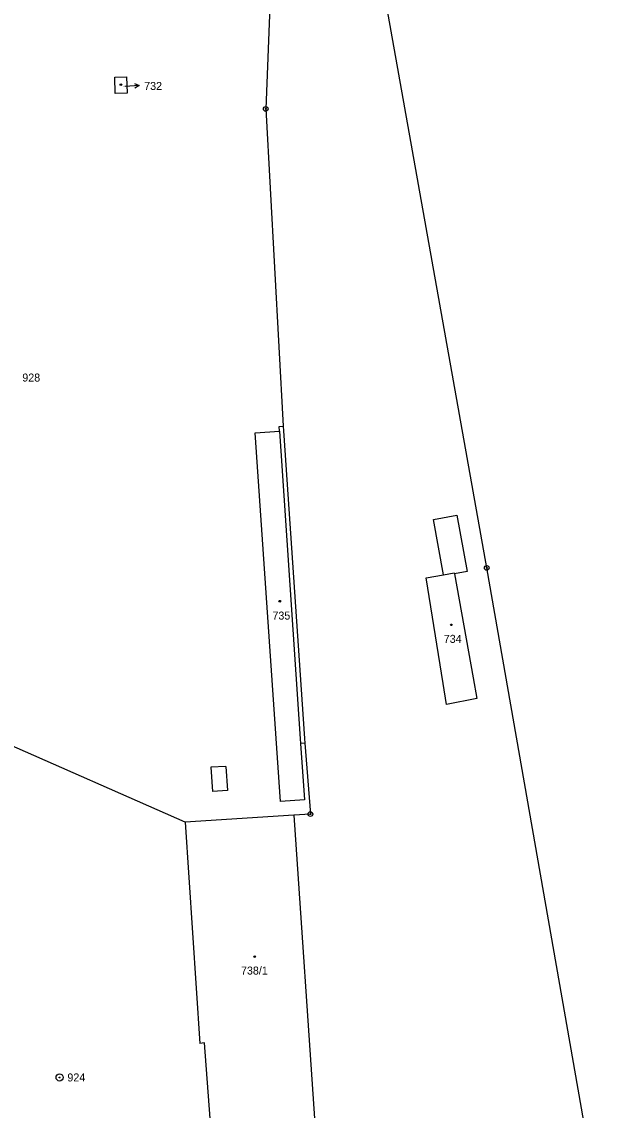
# Model space of a CAD drawing. Extents: x -755819 to -753140, y -1169796 to -1166000.
# Drawn here: x -754753.1 to -754627.4, y -1167309.8 to -1167078.6 of the extents above; entities that cross this region are included whole.
import ezdxf

# ---------------------------------------------------------------- set-up
doc = ezdxf.new("R2010")
doc.units = 0
for name, color, linetype in [('Vrstva 1', 7, 'Continuous'), ('Vrstva 16', 7, 'Continuous'), ('Vrstva 17', 7, 'Continuous'), ('Vrstva 19', 7, 'Continuous'), ('Vrstva 24', 7, 'Continuous'), ('Vrstva 25', 7, 'Continuous'), ('Vrstva 4', 7, 'Continuous')]:
    doc.layers.add(name, color=color, linetype=linetype)

msp = doc.modelspace()

# ---------------------------------------------------------------- linework, layer by layer
at = {"layer": 'Vrstva 1'}
for p, q in [((-754697.85, -1167012), (-754701.28, -1167097.15)), ((-754654.31, -1167194.65), (-754679.47, -1167053.22)), ((-754733.36, -1167090.42), (-754730.84, -1167090.34)), ((-754733.25, -1167093.9), (-754733.36, -1167090.42)), ((-754730.84, -1167090.34), (-754730.74, -1167093.82)), ((-754730.74, -1167093.82), (-754733.25, -1167093.9)), ((-754701.28, -1167097.15), (-754697.54, -1167164.54)), ((-754703.51, -1167165.95), (-754698.37, -1167165.6)), ((-754698.16, -1167244.26), (-754703.51, -1167165.95)), ((-754698.43, -1167164.6), (-754697.54, -1167164.54)), ((-754698.37, -1167165.6), (-754698.43, -1167164.6)), ((-754697.54, -1167164.54), (-754697.47, -1167165.54)), ((-754697.47, -1167165.54), (-754693.04, -1167230.87)), ((-754667.2, -1167196.77), (-754663.5, -1167196.1)), ((-754663.5, -1167196.1), (-754661.23, -1167195.69)), ((-754661.23, -1167195.69), (-754661.19, -1167195.92)), ((-754661.19, -1167195.92), (-754657.23, -1167218.02)), ((-754627.43, -1167347.97), (-754654.31, -1167194.65)), ((-754663.55, -1167219.21), (-754667.2, -1167196.77)), ((-754662.83, -1167223.66), (-754663.55, -1167219.21)), ((-754657.23, -1167218.02), (-754656.45, -1167222.41)), ((-754656.45, -1167222.41), (-754662.83, -1167223.66)), ((-754718.4, -1167248.62), (-754761.53, -1167229.7)), ((-754692.97, -1167231.86), (-754693.87, -1167231.93)), ((-754693.87, -1167231.93), (-754693.06, -1167243.91)), ((-754693.04, -1167230.87), (-754692.97, -1167231.86)), ((-754692.97, -1167231.86), (-754691.78, -1167246.94)), ((-754693.06, -1167243.91), (-754698.16, -1167244.26)), ((-754691.78, -1167246.94), (-754695.29, -1167247.19)), ((-754695.29, -1167247.19), (-754718.4, -1167248.62)), ((-754718.4, -1167248.62), (-754715.29, -1167295.64)), ((-754695.29, -1167247.19), (-754690.69, -1167314.72)), ((-754714.28, -1167295.51), (-754715.29, -1167295.64)), ((-754713.09, -1167311.61), (-754714.28, -1167295.51))]:
    msp.add_line(p, q, dxfattribs=at)
at = {"layer": 'Vrstva 16'}
msp.add_line((-754728.16, -1167092.19), (-754731.15, -1167092.37), dxfattribs=at)
msp.add_lwpolyline([(-754729.18, -1167091.75), (-754728.16, -1167092.19), (-754729.12, -1167092.75)], dxfattribs=at)
at = {"layer": 'Vrstva 24'}
for centre, radius in [((-754701.28, -1167097.15), 0.5), ((-754701.28, -1167097.15), 0.1), ((-754654.31, -1167194.65), 0.5), ((-754654.31, -1167194.65), 0.1), ((-754691.78, -1167246.94), 0.5), ((-754691.78, -1167246.94), 0.1), ((-754745.09, -1167302.88), 0.75), ((-754745.09, -1167302.88), 0.1)]:
    msp.add_circle(centre, radius, dxfattribs=at)
at = {"layer": 'Vrstva 25'}
msp.add_lwpolyline([(-754661.73, -1167206.56), (-754661.64, -1167206.71), (-754661.73, -1167206.86), (-754661.91, -1167206.86), (-754662, -1167206.71), (-754661.91, -1167206.56)], close=True, dxfattribs=at)
for centre in [(-754732.06, -1167092.01), (-754698.29, -1167201.72), (-754703.62, -1167277.21)]:
    msp.add_circle(centre, 0.175, dxfattribs=at)
at = {"layer": 'Vrstva 4'}
for p, q in [((-754698.37, -1167165.6), (-754693.94, -1167230.93)), ((-754665.62, -1167184.34), (-754660.67, -1167183.45)), ((-754663.5, -1167196.1), (-754665.62, -1167184.34)), ((-754660.67, -1167183.45), (-754658.5, -1167195.44)), ((-754658.5, -1167195.44), (-754661.19, -1167195.92)), ((-754693.94, -1167230.93), (-754693.87, -1167231.93)), ((-754709.77, -1167236.79), (-754712.95, -1167236.99)), ((-754712.95, -1167236.99), (-754712.61, -1167242.14)), ((-754709.77, -1167236.79), (-754709.43, -1167241.94)), ((-754709.43, -1167241.94), (-754712.61, -1167242.14))]:
    msp.add_line(p, q, dxfattribs=at)

# ---------------------------------------------------------------- texts
at = {"layer": 'Vrstva 16'}
msp.add_text('732', height=1.7, dxfattribs=at).set_placement((-754727.1, -1167093.12))
at = {"layer": 'Vrstva 17'}
for s, p in [('928', (-754753, -1167155.06)), ('924', (-754743.42, -1167303.72))]:
    msp.add_text(s, height=1.7, dxfattribs=at).set_placement(p)
at = {"layer": 'Vrstva 19'}
for s, height, p in [('732', 0.2, (-754731.57, -1167092.4)), ('735', 1.7, (-754699.85, -1167205.62)), ('734', 1.7, (-754663.44, -1167210.56)), ('738/1', 1.7, (-754706.53, -1167281.02))]:
    msp.add_text(s, height=height, dxfattribs=at).set_placement(p)

doc.saveas('drawing.dxf')
